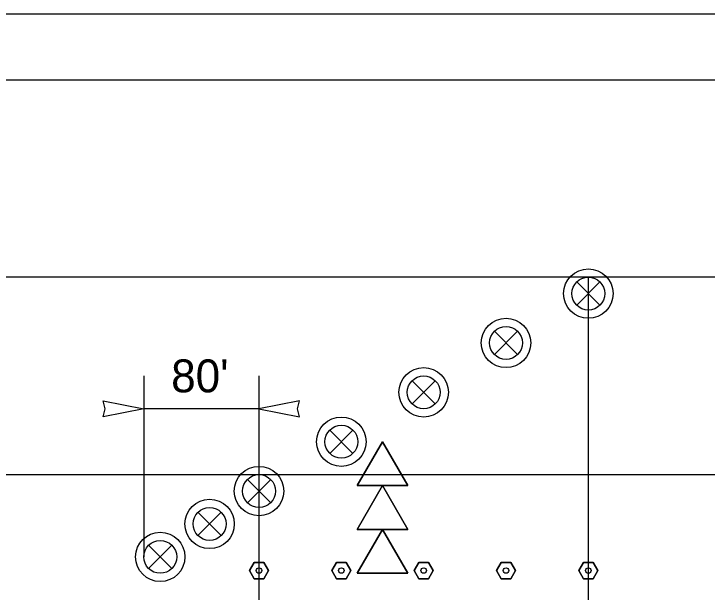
# Model space of a CAD drawing. Extents: x 99958 to 100136, y 99935 to 100013.
# Drawn here: x 100005.895 to 100007.579, y 99975.35 to 99976.756 of the extents above; entities that cross this region are included whole.
import ezdxf

# ---------------------------------------------------------------- set-up
doc = ezdxf.new("R2010")
doc.units = 0
for name, color, linetype in [('RD_ED_ShoulderPavedEdge', 7, 'Continuous'), ('RD_MK_LineEdgeWhite', 7, 'Continuous'), ('RD_MK_LineEdgeYellow', 7, 'Continuous'), ('RD_MK_LineLane', 7, 'Continuous'), ('TR_WZ_SequentialArrowSign', 7, 'Continuous'), ('TR_WZ_TrafficSafetyDrum', 7, 'Continuous'), ('TR_WZ_TubularMarker', 7, 'Continuous'), ('TR_WZ_WorkZoneDetails', 7, 'Continuous'), ('TR_WZ_WorkZoneTextCurrent', 7, 'Continuous')]:
    doc.layers.add(name, color=color, linetype=linetype)

msp = doc.modelspace()

# ---------------------------------------------------------------- linework, layer by layer
at = {"layer": 'RD_ED_ShoulderPavedEdge'}
msp.add_line((100000.8283, 99976.7557), (100015.62, 99976.7557), dxfattribs=at)
at = {"layer": 'RD_MK_LineEdgeWhite'}
msp.add_line((100000.8283, 99975.6357), (100015.62, 99975.6357), dxfattribs=at)
at = {"layer": 'RD_MK_LineEdgeYellow'}
msp.add_line((100000.8283, 99976.5957), (100015.62, 99976.5957), dxfattribs=at)
at = {"layer": 'RD_MK_LineLane'}
msp.add_lwpolyline([(100015.62, 99976.1157), (100000.8283, 99976.1157)], dxfattribs=at)
at = {"layer": 'TR_WZ_SequentialArrowSign'}
for points in [[(100006.7903, 99975.7157), (100006.7285, 99975.6091), (100006.7903, 99975.6091), (100006.852, 99975.6091), (100006.7903, 99975.7157)], [(100006.852, 99975.6091), (100006.7903, 99975.6091), (100006.7285, 99975.6091), (100006.7903, 99975.7157), (100006.852, 99975.6091)], [(100006.7903, 99975.6091), (100006.7285, 99975.5024), (100006.7903, 99975.5024), (100006.852, 99975.5024), (100006.7903, 99975.6091)], [(100006.852, 99975.5024), (100006.7903, 99975.5024), (100006.7285, 99975.5024), (100006.7903, 99975.6091), (100006.852, 99975.5024)], [(100006.7903, 99975.5024), (100006.7285, 99975.3957), (100006.852, 99975.3957), (100006.7903, 99975.5024)], [(100006.852, 99975.3957), (100006.7285, 99975.3957), (100006.7903, 99975.5024), (100006.852, 99975.3957)]]:
    msp.add_lwpolyline(points, dxfattribs=at)
at = {"layer": 'TR_WZ_TrafficSafetyDrum'}
for p, q in [((100007.262, 99976.104), (100007.3186, 99976.0474)), ((100007.3186, 99976.104), (100007.262, 99976.0474)), ((100007.062, 99975.984), (100007.1186, 99975.9274)), ((100007.1186, 99975.984), (100007.062, 99975.9274)), ((100006.862, 99975.864), (100006.9186, 99975.8074)), ((100006.9186, 99975.864), (100006.862, 99975.8074)), ((100006.662, 99975.744), (100006.7186, 99975.6874)), ((100006.7186, 99975.744), (100006.662, 99975.6874)), ((100006.462, 99975.624), (100006.5186, 99975.5674)), ((100006.5186, 99975.624), (100006.462, 99975.5674)), ((100006.342, 99975.544), (100006.3986, 99975.4874)), ((100006.3986, 99975.544), (100006.342, 99975.4874)), ((100006.222, 99975.464), (100006.2786, 99975.4074)), ((100006.2786, 99975.464), (100006.222, 99975.4074))]:
    msp.add_line(p, q, dxfattribs=at)
for centre, radius in [((100007.2903, 99976.0757), 0.06), ((100007.2903, 99976.0757), 0.06), ((100007.2903, 99976.0757), 0.04), ((100007.0903, 99975.9557), 0.06), ((100007.0903, 99975.9557), 0.06), ((100007.0903, 99975.9557), 0.04), ((100006.8903, 99975.8357), 0.06), ((100006.8903, 99975.8357), 0.06), ((100006.8903, 99975.8357), 0.04), ((100006.6903, 99975.7157), 0.06), ((100006.6903, 99975.7157), 0.06), ((100006.6903, 99975.7157), 0.04), ((100006.4903, 99975.5957), 0.06), ((100006.4903, 99975.5957), 0.06), ((100006.4903, 99975.5957), 0.04), ((100006.3703, 99975.5157), 0.06), ((100006.3703, 99975.5157), 0.06), ((100006.3703, 99975.5157), 0.04), ((100006.2503, 99975.4357), 0.06), ((100006.2503, 99975.4357), 0.06), ((100006.2503, 99975.4357), 0.04)]:
    msp.add_circle(centre, radius, dxfattribs=at)
at = {"layer": 'TR_WZ_TubularMarker'}
for points in [[(100006.4672, 99975.4024), (100006.4787, 99975.4224), (100006.5018, 99975.4224), (100006.5134, 99975.4024), (100006.5018, 99975.3824), (100006.4787, 99975.3824)], [(100006.6672, 99975.4024), (100006.6787, 99975.4224), (100006.7018, 99975.4224), (100006.7134, 99975.4024), (100006.7018, 99975.3824), (100006.6787, 99975.3824)], [(100006.8672, 99975.4024), (100006.8787, 99975.4224), (100006.9018, 99975.4224), (100006.9134, 99975.4024), (100006.9018, 99975.3824), (100006.8787, 99975.3824)], [(100007.0672, 99975.4024), (100007.0787, 99975.4224), (100007.1018, 99975.4224), (100007.1134, 99975.4024), (100007.1018, 99975.3824), (100007.0787, 99975.3824)], [(100007.2672, 99975.4024), (100007.2787, 99975.4224), (100007.3018, 99975.4224), (100007.3134, 99975.4024), (100007.3018, 99975.3824), (100007.2787, 99975.3824)]]:
    msp.add_lwpolyline(points, close=True, dxfattribs=at)
for points in [[(100006.4787, 99975.3824), (100006.5018, 99975.3824), (100006.5134, 99975.4024), (100006.5018, 99975.4224), (100006.4787, 99975.4224), (100006.4672, 99975.4024), (100006.4787, 99975.3824)], [(100006.6787, 99975.3824), (100006.7018, 99975.3824), (100006.7134, 99975.4024), (100006.7018, 99975.4224), (100006.6787, 99975.4224), (100006.6672, 99975.4024), (100006.6787, 99975.3824)], [(100006.8787, 99975.3824), (100006.9018, 99975.3824), (100006.9134, 99975.4024), (100006.9018, 99975.4224), (100006.8787, 99975.4224), (100006.8672, 99975.4024), (100006.8787, 99975.3824)], [(100007.0787, 99975.3824), (100007.1018, 99975.3824), (100007.1134, 99975.4024), (100007.1018, 99975.4224), (100007.0787, 99975.4224), (100007.0672, 99975.4024), (100007.0787, 99975.3824)], [(100007.2787, 99975.3824), (100007.3018, 99975.3824), (100007.3134, 99975.4024), (100007.3018, 99975.4224), (100007.2787, 99975.4224), (100007.2672, 99975.4024), (100007.2787, 99975.3824)]]:
    msp.add_lwpolyline(points, dxfattribs=at)
for centre in [(100006.4903, 99975.4024), (100006.6903, 99975.4024), (100006.8903, 99975.4024), (100007.0903, 99975.4024), (100007.2903, 99975.4024)]:
    msp.add_circle(centre, 0.00667, dxfattribs=at)
at = {"layer": 'TR_WZ_WorkZoneDetails'}
for p, q in [((100007.2902, 99976.1157), (100007.2902, 99974.598)), ((100006.2102, 99975.8757), (100006.2102, 99975.4357)), ((100006.4902, 99975.8757), (100006.4902, 99974.9957)), ((100006.4902, 99975.7957), (100006.2102, 99975.7957))]:
    msp.add_line(p, q, dxfattribs=at)
for points in [[(100006.2102, 99975.7957), (100006.112, 99975.7765), (100006.1165, 99975.7957), (100006.112, 99975.815)], [(100006.4902, 99975.7957), (100006.5885, 99975.7765), (100006.584, 99975.7957), (100006.5885, 99975.815)]]:
    msp.add_lwpolyline(points, close=True, dxfattribs=at)

# ---------------------------------------------------------------- texts
at = {"layer": 'TR_WZ_WorkZoneTextCurrent'}
msp.add_text("80'", height=0.08, dxfattribs=at).set_placement((100006.2769, 99975.8357))

doc.saveas('drawing.dxf')
